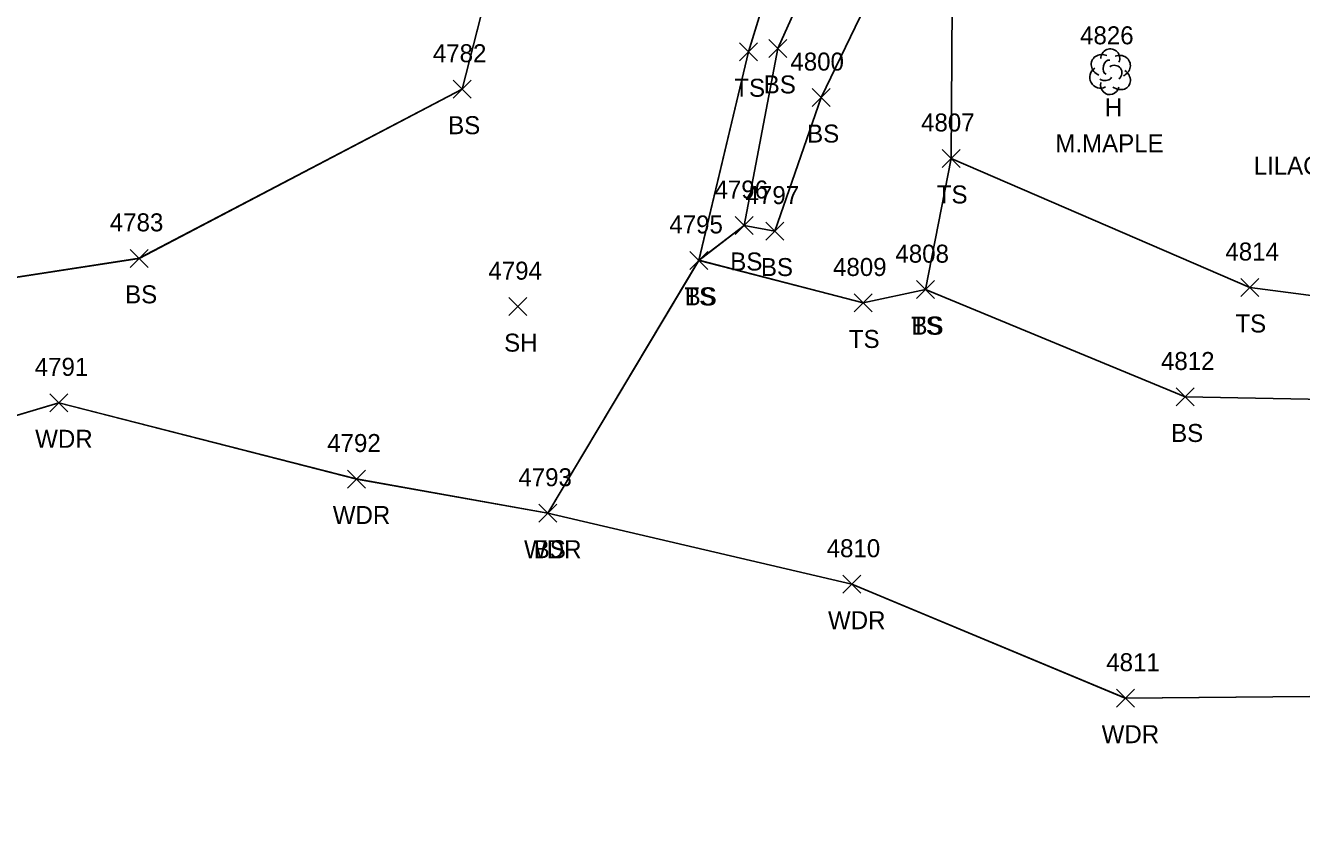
# Model space of a CAD drawing. Extents: x 1554668 to 1563881, y 831386 to 834374.
# Drawn here: x 1562160.6 to 1562302.4, y 833385 to 833474.8 of the extents above; entities that cross this region are included whole.
import ezdxf

# ---------------------------------------------------------------- set-up
doc = ezdxf.new("R2010")
doc.units = 0
for name, color, linetype in [('L_A', 7, 'Continuous'), ('L_C', 7, 'Continuous'), ('L_I', 7, 'Continuous'), ('L_TIC', 7, 'Continuous'), ('LAWA', 7, 'Continuous'), ('LELB', 7, 'Continuous'), ('LTD', 7, 'Continuous')]:
    doc.layers.add(name, color=color, linetype=linetype)

msp = doc.modelspace()

# ---------------------------------------------------------------- linework, layer by layer
at = {"layer": 'L_TIC'}
for points in [[(1562243.16, 833471.21), (1562245.16, 833473.21)], [(1562245.16, 833471.21), (1562243.16, 833473.21)], [(1562239.92, 833470.84), (1562241.92, 833472.84)], [(1562241.92, 833470.84), (1562239.92, 833472.84)], [(1562208.09, 833466.68), (1562210.09, 833468.68)], [(1562210.09, 833466.68), (1562208.09, 833468.68)], [(1562247.98, 833465.75), (1562249.98, 833467.75)], [(1562249.98, 833465.75), (1562247.98, 833467.75)], [(1562262.42, 833458.98), (1562264.42, 833460.98)], [(1562264.42, 833458.98), (1562262.42, 833460.98)], [(1562262.42, 833458.98), (1562264.42, 833460.98)], [(1562264.42, 833458.98), (1562262.42, 833460.98)], [(1562239.44, 833451.53), (1562241.44, 833453.53)], [(1562241.44, 833451.53), (1562239.44, 833453.53)], [(1562239.44, 833451.53), (1562241.44, 833453.53)], [(1562241.44, 833451.53), (1562239.44, 833453.53)], [(1562242.84, 833450.91), (1562244.84, 833452.91)], [(1562244.84, 833450.91), (1562242.84, 833452.91)], [(1562172.19, 833447.88), (1562174.19, 833449.88)], [(1562174.19, 833447.88), (1562172.19, 833449.88)], [(1562234.37, 833447.65), (1562236.37, 833449.65)], [(1562236.37, 833447.65), (1562234.37, 833449.65)], [(1562234.37, 833447.65), (1562236.37, 833449.65)], [(1562236.37, 833447.65), (1562234.37, 833449.65)], [(1562234.37, 833447.65), (1562236.37, 833449.65)], [(1562236.37, 833447.65), (1562234.37, 833449.65)], [(1562259.57, 833444.4), (1562261.57, 833446.4)], [(1562261.57, 833444.4), (1562259.57, 833446.4)], [(1562259.57, 833444.4), (1562261.57, 833446.4)], [(1562261.57, 833444.4), (1562259.57, 833446.4)], [(1562295.6, 833444.64), (1562297.6, 833446.64)], [(1562297.6, 833444.64), (1562295.6, 833446.64)], [(1562214.26, 833442.51), (1562216.26, 833444.51)], [(1562216.26, 833442.51), (1562214.26, 833444.51)], [(1562252.65, 833442.92), (1562254.65, 833444.92)], [(1562254.65, 833442.92), (1562252.65, 833444.92)], [(1562252.65, 833442.92), (1562254.65, 833444.92)], [(1562254.65, 833442.92), (1562252.65, 833444.92)], [(1562163.28, 833431.82), (1562165.28, 833433.82)], [(1562165.28, 833431.82), (1562163.28, 833433.82)], [(1562288.43, 833432.47), (1562290.43, 833434.47)], [(1562290.43, 833432.47), (1562288.43, 833434.47)], [(1562196.35, 833423.35), (1562198.35, 833425.35)], [(1562198.35, 833423.35), (1562196.35, 833425.35)], [(1562217.59, 833419.55), (1562219.59, 833421.55)], [(1562219.59, 833419.55), (1562217.59, 833421.55)], [(1562217.59, 833419.55), (1562219.59, 833421.55)], [(1562219.59, 833419.55), (1562217.59, 833421.55)], [(1562251.37, 833411.66), (1562253.37, 833413.66)], [(1562253.37, 833411.66), (1562251.37, 833413.66)], [(1562281.79, 833398.99), (1562283.79, 833400.99)], [(1562283.79, 833398.99), (1562281.79, 833400.99)]]:
    msp.add_lwpolyline(points, dxfattribs=at)
at = {"layer": 'LAWA'}
for points in [[(1562107.43, 833438.73), (1562129.51, 833429.77), (1562151.2, 833428.94), (1562164.28, 833432.83), (1562197.35, 833424.36), (1562218.59, 833420.55), (1562252.37, 833412.67), (1562282.78, 833400), (1562323.75, 833400.37), (1562335.45, 833394.57), (1562336.11, 833371.54), (1562344.61, 833348.27), (1562338.25, 833344.16), (1562330.55, 833346.11), (1562316.02, 833349.32), (1562288.66, 833351.55), (1562283.34, 833359.21), (1562252.35, 833359.12), (1562241.9, 833353.16)], [(1562107.43, 833438.73), (1562129.51, 833429.77), (1562151.2, 833428.94), (1562164.28, 833432.83), (1562197.35, 833424.36), (1562218.59, 833420.55), (1562252.37, 833412.67), (1562282.78, 833400), (1562323.75, 833400.37), (1562335.45, 833394.57), (1562336.11, 833371.54), (1562344.61, 833348.27), (1562338.25, 833344.16), (1562330.55, 833346.11), (1562316.02, 833349.32), (1562288.66, 833351.55), (1562283.34, 833359.21), (1562252.35, 833359.12), (1562241.9, 833353.16)], [(1562107.43, 833438.73), (1562129.51, 833429.77), (1562151.2, 833428.94), (1562164.28, 833432.83), (1562197.35, 833424.36), (1562218.59, 833420.55), (1562252.37, 833412.67), (1562282.78, 833400), (1562323.75, 833400.37), (1562335.45, 833394.57), (1562336.11, 833371.54), (1562344.61, 833348.27), (1562338.25, 833344.16), (1562330.55, 833346.11), (1562316.02, 833349.32), (1562288.66, 833351.55), (1562283.34, 833359.21), (1562252.35, 833359.12), (1562241.9, 833353.16)], [(1562107.43, 833438.73), (1562129.51, 833429.77), (1562151.21, 833428.93), (1562164.28, 833432.82), (1562197.35, 833424.35), (1562218.59, 833420.55), (1562252.37, 833412.66), (1562282.79, 833399.99), (1562323.75, 833400.36), (1562335.45, 833394.57), (1562336.11, 833371.54), (1562344.61, 833348.26), (1562338.26, 833344.16), (1562330.56, 833346.11), (1562316.02, 833349.32), (1562288.66, 833351.55), (1562283.34, 833359.21), (1562252.35, 833359.11), (1562241.9, 833353.15)]]:
    msp.add_lwpolyline(points, dxfattribs=at)
at = {"layer": 'LELB'}
for points in [[(1562114.41, 833639.55), (1562135.72, 833599.03), (1562168.64, 833567.46), (1562193.35, 833543.83), (1562221.66, 833524.18), (1562217.15, 833499.31), (1562209.08, 833467.68), (1562173.19, 833448.89), (1562107.43, 833438.73)], [(1562114.41, 833639.55), (1562135.72, 833599.03), (1562168.64, 833567.46), (1562193.35, 833543.83), (1562221.66, 833524.18), (1562217.15, 833499.31), (1562209.08, 833467.68), (1562173.19, 833448.89), (1562107.43, 833438.73)], [(1562114.41, 833639.55), (1562135.72, 833599.03), (1562168.64, 833567.46), (1562193.35, 833543.83), (1562221.66, 833524.18), (1562217.15, 833499.31), (1562209.08, 833467.68), (1562173.19, 833448.89), (1562107.43, 833438.73)], [(1562114.42, 833639.55), (1562135.72, 833599.02), (1562168.65, 833567.45), (1562193.36, 833543.82), (1562221.67, 833524.17), (1562217.16, 833499.3), (1562209.09, 833467.68), (1562173.19, 833448.88), (1562107.43, 833438.73)], [(1562235.37, 833448.66), (1562240.92, 833471.85), (1562248.84, 833497.66), (1562260.89, 833493.24), (1562263.59, 833482.87), (1562263.41, 833459.99), (1562260.56, 833445.4), (1562253.64, 833443.92)], [(1562235.37, 833448.66), (1562240.92, 833471.85), (1562248.84, 833497.66), (1562260.89, 833493.24), (1562263.59, 833482.87), (1562263.41, 833459.99), (1562260.56, 833445.4), (1562253.64, 833443.92)], [(1562235.37, 833448.66), (1562240.92, 833471.85), (1562248.84, 833497.66), (1562260.89, 833493.24), (1562263.59, 833482.87), (1562263.41, 833459.99), (1562260.56, 833445.4), (1562253.64, 833443.92)], [(1562235.37, 833448.65), (1562240.92, 833471.84), (1562248.84, 833497.65), (1562260.89, 833493.23), (1562263.59, 833482.86), (1562263.42, 833459.98), (1562260.57, 833445.4), (1562253.65, 833443.92)], [(1562240.44, 833452.54), (1562243.84, 833451.91), (1562248.98, 833466.76), (1562258.17, 833485.79), (1562254.32, 833489.56), (1562250.94, 833487.32)], [(1562240.44, 833452.54), (1562243.84, 833451.91), (1562248.98, 833466.76), (1562258.17, 833485.79), (1562254.32, 833489.56), (1562250.94, 833487.32)], [(1562240.44, 833452.54), (1562243.84, 833451.91), (1562248.98, 833466.76), (1562258.17, 833485.79), (1562254.32, 833489.56), (1562250.94, 833487.32)], [(1562240.44, 833452.53), (1562243.84, 833451.91), (1562248.98, 833466.75), (1562258.18, 833485.79), (1562254.33, 833489.55), (1562250.94, 833487.31)], [(1562218.59, 833420.55), (1562235.37, 833448.66), (1562240.44, 833452.54), (1562244.16, 833472.22), (1562250.94, 833487.32)], [(1562218.59, 833420.55), (1562235.37, 833448.66), (1562240.44, 833452.54), (1562244.16, 833472.22), (1562250.94, 833487.32)], [(1562218.59, 833420.55), (1562235.37, 833448.66), (1562240.44, 833452.54), (1562244.16, 833472.22), (1562250.94, 833487.32)], [(1562218.59, 833420.55), (1562235.37, 833448.65), (1562240.44, 833452.53), (1562244.16, 833472.21), (1562250.94, 833487.31)], [(1562263.41, 833459.99), (1562296.6, 833445.64), (1562329.8, 833441.31), (1562341.23, 833438.56)], [(1562263.41, 833459.99), (1562296.6, 833445.64), (1562329.8, 833441.31), (1562341.23, 833438.56)], [(1562263.41, 833459.99), (1562296.6, 833445.64), (1562329.8, 833441.31), (1562341.23, 833438.56)], [(1562263.42, 833459.98), (1562296.6, 833445.64), (1562329.8, 833441.3), (1562341.23, 833438.56)], [(1562235.37, 833448.66), (1562253.64, 833443.92)], [(1562235.37, 833448.66), (1562253.64, 833443.92)], [(1562235.37, 833448.66), (1562253.64, 833443.92)], [(1562235.37, 833448.65), (1562253.65, 833443.92)], [(1562260.56, 833445.4), (1562289.42, 833433.48), (1562307.04, 833433.14), (1562325.8, 833423.8), (1562323.75, 833400.37)], [(1562260.56, 833445.4), (1562289.42, 833433.48), (1562307.04, 833433.14), (1562325.8, 833423.8), (1562323.75, 833400.37)], [(1562260.56, 833445.4), (1562289.42, 833433.48), (1562307.04, 833433.14), (1562325.8, 833423.8), (1562323.75, 833400.37)], [(1562260.57, 833445.4), (1562289.43, 833433.47), (1562307.04, 833433.14), (1562325.81, 833423.8), (1562323.75, 833400.36)]]:
    msp.add_lwpolyline(points, dxfattribs=at)
at = {"layer": 'LTD'}
msp.add_line((1562281.07, 833469.67), (1562281.07, 833469.67), dxfattribs=at)
msp.add_line((1562281.07, 833469.67), (1562281.07, 833469.67), dxfattribs=at)
msp.add_arc((1562281.11, 833471.11), 1.05, 335.5272, 180.9563, dxfattribs=at)
for centre, major_axis, ratio, start_param, end_param in [((1562280.28, 833470.34), (1.21, -0.51), 0.895232, 1.570796, 4.712389), ((1562282.11, 833470.26), (-1.14, -0.48), 0.949671, 1.570796, 4.712389), ((1562280.86, 833470.13), (-0.208, -0.792), 0.645439, 3.141593, 6.283185), ((1562281.57, 833469.51), (-0.5, 0.667), 0.989748, 3.141593, 6.283185), ((1562279.98, 833468.97), (0.58, -1.04), 0.959034, 3.141593, 6.283185), ((1562280.61, 833468.92), (-0.625, -0.083), 0.423636, 0, 3.141593), ((1562282.07, 833468.84), (-1.09, 0.79), 0.841452, 1.570796, 4.712389), ((1562281.07, 833468.17), (0.26, 1.06), 0.942809, 1.570796, 4.712389)]:
    msp.add_ellipse(centre, major_axis=major_axis, ratio=ratio, start_param=start_param, end_param=end_param, dxfattribs=at)

# ---------------------------------------------------------------- texts
at = {"layer": 'L_A'}
for s, p in [('TS', (1562239.33, 833466.84)), ('BS', (1562242.6, 833467.21)), ('H', (1562280.5, 833464.67)), ('BS', (1562207.53, 833462.68)), ('BS', (1562247.42, 833461.75)), ('TS', (1562261.83, 833454.98)), ('TS', (1562261.83, 833454.98)), ('BS', (1562238.88, 833447.53)), ('BS', (1562238.88, 833447.53)), ('BS', (1562242.28, 833446.91)), ('BS', (1562171.63, 833443.88)), ('TS', (1562233.78, 833443.65)), ('TS', (1562233.78, 833443.65)), ('BS', (1562233.81, 833443.65)), ('TS', (1562258.97, 833440.4)), ('BS', (1562259.01, 833440.4)), ('TS', (1562295.01, 833440.64)), ('SH', (1562213.75, 833438.51)), ('TS', (1562252.06, 833438.92)), ('TS', (1562252.06, 833438.92)), ('BS', (1562287.87, 833428.47)), ('WDR', (1562161.64, 833427.82)), ('WDR', (1562194.71, 833419.35)), ('WDR', (1562215.96, 833415.55)), ('BS', (1562217.03, 833415.55)), ('WDR', (1562249.74, 833407.66)), ('WDR', (1562280.15, 833394.99))]:
    msp.add_text(s, height=2, dxfattribs=at).set_placement(p)
at = {"layer": 'L_C'}
for s, p in [('M.MAPLE', (1562275, 833460.67)), ('LILACS & SHRUBS', (1562297.04, 833458.19))]:
    msp.add_text(s, height=2, dxfattribs=at).set_placement(p)
at = {"layer": 'L_I'}
for s, p in [('4826', (1562277.75, 833472.67)), ('4782', (1562205.83, 833470.68)), ('4800', (1562245.56, 833469.75)), ('4807', (1562260.08, 833462.98)), ('4807', (1562260.08, 833462.98)), ('4796', (1562237.13, 833455.53)), ('4796', (1562237.13, 833455.53)), ('4797', (1562240.58, 833454.91)), ('4783', (1562169.93, 833451.88)), ('4795', (1562232.11, 833451.65)), ('4795', (1562232.11, 833451.65)), ('4795', (1562232.11, 833451.65)), ('4808', (1562257.23, 833448.4)), ('4808', (1562257.23, 833448.4)), ('4814', (1562293.9, 833448.64)), ('4809', (1562250.3, 833446.92)), ('4809', (1562250.3, 833446.92)), ('4794', (1562212, 833446.51)), ('4791', (1562161.59, 833435.82)), ('4812', (1562286.74, 833436.47)), ('4792', (1562194.09, 833427.35)), ('4793', (1562215.33, 833423.55)), ('4793', (1562215.33, 833423.55)), ('4810', (1562249.59, 833415.66)), ('4811', (1562280.66, 833402.99))]:
    msp.add_text(s, height=2, dxfattribs=at).set_placement(p)

doc.saveas('drawing.dxf')
